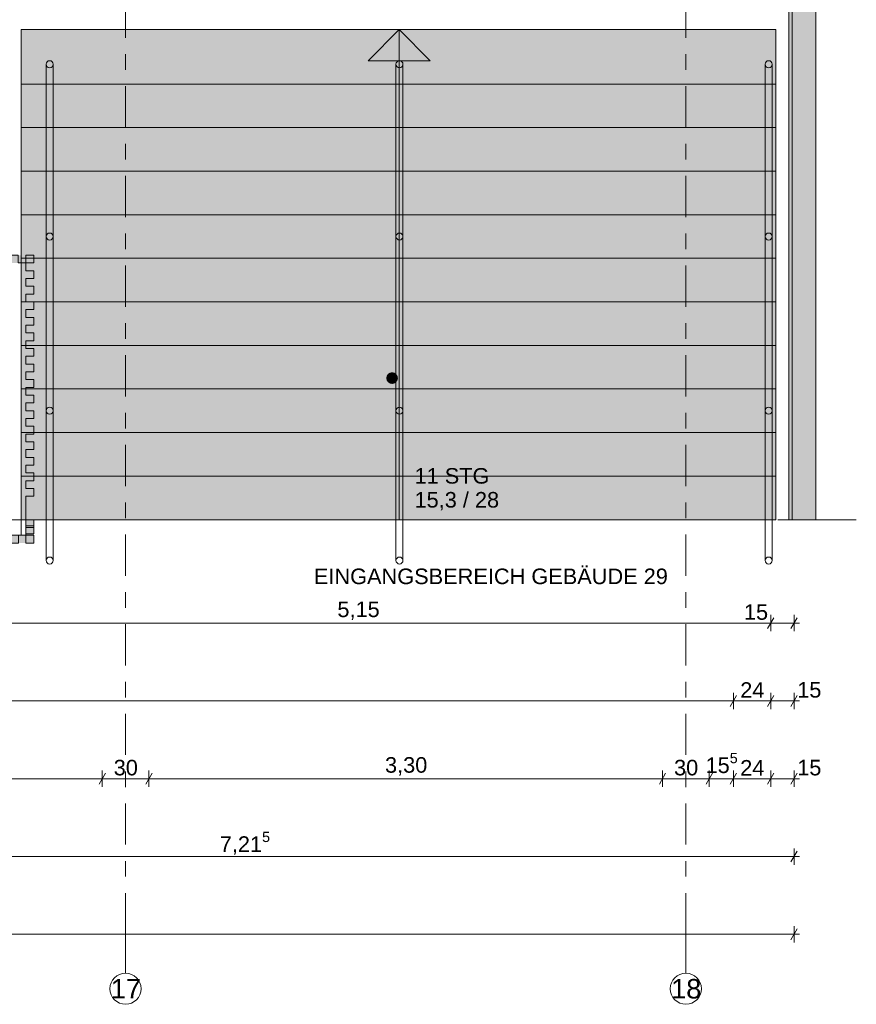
# Model space of a CAD drawing. Header units: metres. Extents: x -3.6 to 84.5, y -11 to 16.8.
# Tile 576 of 656: x 57.4 to 62.8, y -11 to -4.7. Entities that reach past the tile are written whole.
import ezdxf

# ---------------------------------------------------------------- set-up
doc = ezdxf.new("R2010")
doc.units = ezdxf.units.M
doc.header["$MEASUREMENT"] = 0
doc.linetypes.add('Strichlinie doppelt', pattern=[0.546806, 0.264583, -0.105833, 0.070556, -0.105833])
doc.linetypes.add('Wipeout_Contour', pattern=[1, 0, -1])
for name, color, linetype in [('152 - Bemaßung_ Beschriftung.Ausbau', 7, 'Continuous'), ('301 - Elemente.Linie', 7, 'Continuous'), ('302 - Elemente.Schraffur', 7, 'Continuous'), ('451 - Universal.Achsen Raster', 7, 'Continuous')]:
    doc.layers.add(name, color=color, linetype=linetype)
doc.styles.add('ERSTELLTER_STIL_2', font='txt')
doc.dimstyles.new('ERSTELLTER_STIL__3', dxfattribs={"dimtxt": 0.1, "dimasz": 0.0532, "dimexe": 0.18, "dimexo": 0.0625, "dimgap": 0, "dimtad": 1, "dimtih": 1, "dimtoh": 1, "dimzin": 0, "dimdsep": 46, "dimtxsty": 'ERSTELLTER_STIL_2', "dimblk": 'ARROWHEAD_2', "dimblk1": 'ARROWHEAD_2', "dimblk2": 'ARROWHEAD_2', "dimcen": 0.09, "dimse1": 1, "dimse2": 1, "dimclrd": 7, "dimclre": 7, "dimclrt": 7, "dimazin": 0, "dimtfac": 1, "dimtdec": 4, "dimtmove": 0, "dimatfit": 3, "dimfxl": 1, "dimtolj": 1, "dimtzin": 0, "dimarcsym": 0})
doc.dimstyles.new('ERSTELLTER_STIL__4', dxfattribs={"dimtxt": 0.1, "dimasz": 0.0532, "dimexe": 0.18, "dimexo": 0.0625, "dimgap": 0, "dimtad": 1, "dimtih": 1, "dimtoh": 1, "dimzin": 0, "dimdsep": 46, "dimtxsty": 'ERSTELLTER_STIL_2', "dimblk": 'ARROWHEAD_2', "dimblk1": 'ARROWHEAD_2', "dimblk2": 'ARROWHEAD_2', "dimcen": 0.09, "dimse1": 1, "dimse2": 1, "dimclrd": 7, "dimclre": 7, "dimclrt": 7, "dimazin": 0, "dimtfac": 1, "dimtdec": 4, "dimtmove": 2, "dimatfit": 3, "dimfxl": 1, "dimtolj": 1, "dimtzin": 0, "dimarcsym": 0})

# ---------------------------------------------------------------- blocks, each defined once
blk = doc.blocks.new('*D275')
at = {"layer": '152 - Bemaßung_ Beschriftung.Ausbau', "color": 7, "linetype": 'Continuous', "lineweight": 5}
for p, q in [((57.125, -8.6375), (57.125, -8.5325)), ((55.505, -8.585), (57.125, -8.585)), ((57.1452, -8.55), (57.1048, -8.62)), ((57.125, -8.585), (62.275, -8.585)), ((62.2952, -8.55), (62.2548, -8.62))]:
    blk.add_line(p, q, dxfattribs=at)
at = {"layer": '152 - Bemaßung_ Beschriftung.Ausbau', "color": 7, "lineweight": 5, "char_height": 0.1, "attachment_point": 7, "style": 'ERSTELLTER_STIL_2'}
for s, insert in [('\\A1;{\\pql;\\fArial|b0|i0|c0|p38;5,15}', (59.4911, -8.565)), ('\\A1;{\\pql;\\fArial|b0|i0|c0|p38;15}', (62.103, -8.565))]:
    blk.add_mtext(s, dxfattribs=dict(at, insert=insert))
blk = doc.blocks.new('ARROWHEAD_2')
at = {"color": 0, "linetype": 'Continuous', "lineweight": 0}
for p, q in [((0, 0), (-1, 0)), ((-0.38, -0.66), (0.38, 0.66))]:
    blk.add_line(p, q, dxfattribs=at)
blk = doc.blocks.new('*D276')
at = {"layer": '152 - Bemaßung_ Beschriftung.Ausbau', "color": 7, "linetype": 'Continuous', "lineweight": 5}
for p, q in [((62.275, -8.6375), (62.275, -8.5325)), ((62.425, -8.6375), (62.425, -8.5325)), ((57.125, -8.585), (62.275, -8.585)), ((62.2952, -8.55), (62.2548, -8.62)), ((62.275, -8.585), (62.425, -8.585)), ((62.4048, -8.62), (62.4452, -8.55)), ((62.425, -8.585), (62.4593, -8.585))]:
    blk.add_line(p, q, dxfattribs=at)
blk = doc.blocks.new('*D297')
at = {"layer": '152 - Bemaßung_ Beschriftung.Ausbau', "color": 7, "linetype": 'Continuous', "lineweight": 5}
for p, q in [((47.44, -9.1375), (47.44, -9.0325)), ((47.29, -9.085), (47.44, -9.085)), ((47.4602, -9.05), (47.4198, -9.12)), ((47.44, -9.085), (62.035, -9.085)), ((62.0552, -9.05), (62.0148, -9.12))]:
    blk.add_line(p, q, dxfattribs=at)
at = {"layer": '152 - Bemaßung_ Beschriftung.Ausbau', "color": 7, "lineweight": 5, "insert": (54.5415, -9.0844), "char_height": 0.1, "attachment_point": 7, "style": 'ERSTELLTER_STIL_2'}
blk.add_mtext('\\A1;{\\pql;\\fArial|b0|i0|c0|p38;14,59\\fArial|b0|i0|c0|p38;\\A1{\\H.66x;\\S5^  ;}}', dxfattribs=at)
blk = doc.blocks.new('*D298')
at = {"layer": '152 - Bemaßung_ Beschriftung.Ausbau', "color": 7, "linetype": 'Continuous', "lineweight": 5}
for p, q in [((62.035, -9.1375), (62.035, -9.0325)), ((47.44, -9.085), (62.035, -9.085)), ((62.0552, -9.05), (62.0148, -9.12)), ((62.035, -9.085), (62.275, -9.085)), ((62.2952, -9.05), (62.2548, -9.12))]:
    blk.add_line(p, q, dxfattribs=at)
at = {"layer": '152 - Bemaßung_ Beschriftung.Ausbau', "color": 7, "lineweight": 5, "insert": (62.0791, -9.065), "char_height": 0.1, "attachment_point": 7, "style": 'ERSTELLTER_STIL_2'}
blk.add_mtext('\\A1;{\\pql;\\fArial|b0|i0|c0|p38;24}', dxfattribs=at)
blk = doc.blocks.new('*D299')
at = {"layer": '152 - Bemaßung_ Beschriftung.Ausbau', "color": 7, "linetype": 'Continuous', "lineweight": 5}
for p, q in [((62.275, -9.1375), (62.275, -9.0325)), ((62.425, -9.1375), (62.425, -9.0325)), ((62.035, -9.085), (62.275, -9.085)), ((62.2952, -9.05), (62.2548, -9.12)), ((62.275, -9.085), (62.425, -9.085)), ((62.4048, -9.12), (62.4452, -9.05)), ((62.425, -9.085), (62.4593, -9.085))]:
    blk.add_line(p, q, dxfattribs=at)
at = {"layer": '152 - Bemaßung_ Beschriftung.Ausbau', "color": 7, "lineweight": 5, "insert": (62.4453, -9.065), "char_height": 0.1, "attachment_point": 7, "style": 'ERSTELLTER_STIL_2'}
blk.add_mtext('\\A1;{\\pql;\\fArial|b0|i0|c0|p38;15}', dxfattribs=at)
blk = doc.blocks.new('*D488')
at = {"layer": '152 - Bemaßung_ Beschriftung.Ausbau', "color": 7, "linetype": 'Continuous', "lineweight": 5}
for p, q in [((55.2302, -10.05), (55.1898, -10.12)), ((55.21, -10.1375), (55.21, -10.0325)), ((62.4048, -10.12), (62.4452, -10.05)), ((62.425, -10.1375), (62.425, -10.0325)), ((55.11, -10.085), (55.21, -10.085)), ((55.21, -10.085), (62.425, -10.085)), ((62.425, -10.085), (62.4593, -10.085))]:
    blk.add_line(p, q, dxfattribs=at)
at = {"layer": '152 - Bemaßung_ Beschriftung.Ausbau', "color": 7, "lineweight": 5, "char_height": 0.1, "attachment_point": 7, "style": 'ERSTELLTER_STIL_2'}
for s, insert in [('\\A1;{\\pql;\\fArial|b0|i0|c0|p38;7,21\\fArial|b0|i0|c0|p38;\\A1{\\H.66x;\\S5^  ;}}', (58.7353, -10.0844)), ('\\A1;{\\pql;\\fArial|b0|i0|c0|p38;10}', (55.2302, -10.065))]:
    blk.add_mtext(s, dxfattribs=dict(at, insert=insert))
blk = doc.blocks.new('*D526')
at = {"layer": '152 - Bemaßung_ Beschriftung.Ausbau', "color": 7, "linetype": 'Continuous', "lineweight": 5}
for p, q in [((54.7002, -9.55), (54.6598, -9.62)), ((54.68, -9.6375), (54.68, -9.5325)), ((58.0002, -9.55), (57.9598, -9.62)), ((54.38, -9.585), (54.68, -9.585)), ((54.68, -9.585), (57.98, -9.585))]:
    blk.add_line(p, q, dxfattribs=at)
at = {"layer": '152 - Bemaßung_ Beschriftung.Ausbau', "color": 7, "lineweight": 5, "insert": (56.197, -9.565), "char_height": 0.1, "attachment_point": 7, "style": 'ERSTELLTER_STIL_2'}
blk.add_mtext('\\A1;{\\pql;\\fArial|b0|i0|c0|p38;3,30}', dxfattribs=at)
blk = doc.blocks.new('*D527')
at = {"layer": '152 - Bemaßung_ Beschriftung.Ausbau', "color": 7, "linetype": 'Continuous', "lineweight": 5}
for p, q in [((58.0002, -9.55), (57.9598, -9.62)), ((57.98, -9.6375), (57.98, -9.5325)), ((58.3002, -9.55), (58.2598, -9.62)), ((54.68, -9.585), (57.98, -9.585)), ((57.98, -9.585), (58.28, -9.585))]:
    blk.add_line(p, q, dxfattribs=at)
at = {"layer": '152 - Bemaßung_ Beschriftung.Ausbau', "color": 7, "lineweight": 5, "insert": (58.0541, -9.565), "char_height": 0.1, "attachment_point": 7, "style": 'ERSTELLTER_STIL_2'}
blk.add_mtext('\\A1;{\\pql;\\fArial|b0|i0|c0|p38;30}', dxfattribs=at)
blk = doc.blocks.new('*D528')
at = {"layer": '152 - Bemaßung_ Beschriftung.Ausbau', "color": 7, "linetype": 'Continuous', "lineweight": 5}
for p, q in [((58.3002, -9.55), (58.2598, -9.62)), ((58.28, -9.6375), (58.28, -9.5325)), ((61.6002, -9.55), (61.5598, -9.62)), ((57.98, -9.585), (58.28, -9.585)), ((58.28, -9.585), (61.58, -9.585))]:
    blk.add_line(p, q, dxfattribs=at)
at = {"layer": '152 - Bemaßung_ Beschriftung.Ausbau', "color": 7, "lineweight": 5, "insert": (59.797, -9.565), "char_height": 0.1, "attachment_point": 7, "style": 'ERSTELLTER_STIL_2'}
blk.add_mtext('\\A1;{\\pql;\\fArial|b0|i0|c0|p38;3,30}', dxfattribs=at)
blk = doc.blocks.new('*D529')
at = {"layer": '152 - Bemaßung_ Beschriftung.Ausbau', "color": 7, "linetype": 'Continuous', "lineweight": 5}
for p, q in [((61.6002, -9.55), (61.5598, -9.62)), ((61.58, -9.6375), (61.58, -9.5325)), ((61.9002, -9.55), (61.8598, -9.62)), ((58.28, -9.585), (61.58, -9.585)), ((61.58, -9.585), (61.88, -9.585))]:
    blk.add_line(p, q, dxfattribs=at)
at = {"layer": '152 - Bemaßung_ Beschriftung.Ausbau', "color": 7, "lineweight": 5, "char_height": 0.1, "attachment_point": 7, "style": 'ERSTELLTER_STIL_2'}
for s, insert in [('\\A1;{\\pql;\\fArial|b0|i0|c0|p38;15\\fArial|b0|i0|c0|p38;\\A1{\\H.66x;\\S5^  ;}}', (61.8566, -9.5776)), ('\\A1;{\\pql;\\fArial|b0|i0|c0|p38;30}', (61.6541, -9.565))]:
    blk.add_mtext(s, dxfattribs=dict(at, insert=insert))
blk = doc.blocks.new('*D530')
at = {"layer": '152 - Bemaßung_ Beschriftung.Ausbau', "color": 7, "linetype": 'Continuous', "lineweight": 5}
for p, q in [((61.9002, -9.55), (61.8598, -9.62)), ((61.88, -9.6375), (61.88, -9.5325)), ((62.0552, -9.55), (62.0148, -9.62)), ((61.58, -9.585), (61.88, -9.585)), ((61.88, -9.585), (62.035, -9.585))]:
    blk.add_line(p, q, dxfattribs=at)
blk = doc.blocks.new('*D531')
at = {"layer": '152 - Bemaßung_ Beschriftung.Ausbau', "color": 7, "linetype": 'Continuous', "lineweight": 5}
for p, q in [((62.0552, -9.55), (62.0148, -9.62)), ((62.035, -9.6375), (62.035, -9.5325)), ((62.2952, -9.55), (62.2548, -9.62)), ((61.88, -9.585), (62.035, -9.585)), ((62.035, -9.585), (62.275, -9.585))]:
    blk.add_line(p, q, dxfattribs=at)
at = {"layer": '152 - Bemaßung_ Beschriftung.Ausbau', "color": 7, "lineweight": 5, "insert": (62.0791, -9.565), "char_height": 0.1, "attachment_point": 7, "style": 'ERSTELLTER_STIL_2'}
blk.add_mtext('\\A1;{\\pql;\\fArial|b0|i0|c0|p38;24}', dxfattribs=at)
blk = doc.blocks.new('*D532')
at = {"layer": '152 - Bemaßung_ Beschriftung.Ausbau', "color": 7, "linetype": 'Continuous', "lineweight": 5}
for p, q in [((62.2952, -9.55), (62.2548, -9.62)), ((62.275, -9.6375), (62.275, -9.5325)), ((62.4048, -9.62), (62.4452, -9.55)), ((62.425, -9.6375), (62.425, -9.5325)), ((62.035, -9.585), (62.275, -9.585)), ((62.275, -9.585), (62.425, -9.585)), ((62.425, -9.585), (62.4593, -9.585))]:
    blk.add_line(p, q, dxfattribs=at)
at = {"layer": '152 - Bemaßung_ Beschriftung.Ausbau', "color": 7, "lineweight": 5, "insert": (62.4453, -9.565), "char_height": 0.1, "attachment_point": 7, "style": 'ERSTELLTER_STIL_2'}
blk.add_mtext('\\A1;{\\pql;\\fArial|b0|i0|c0|p38;15}', dxfattribs=at)
blk = doc.blocks.new('*D644')
at = {"layer": '152 - Bemaßung_ Beschriftung.Ausbau', "color": 7, "linetype": 'Continuous', "lineweight": 5}
for p, q in [((-0.1448, -10.55), (-0.1852, -10.62)), ((-0.165, -10.6375), (-0.165, -10.5325)), ((62.4048, -10.62), (62.4452, -10.55)), ((62.425, -10.6375), (62.425, -10.5325)), ((-0.1992, -10.585), (-0.165, -10.585)), ((-0.165, -10.585), (62.425, -10.585)), ((62.425, -10.585), (62.4593, -10.585))]:
    blk.add_line(p, q, dxfattribs=at)
at = {"layer": '152 - Bemaßung_ Beschriftung.Ausbau', "color": 7, "lineweight": 5, "insert": (30.959, -10.565), "char_height": 0.1, "attachment_point": 7, "style": 'ERSTELLTER_STIL_2'}
blk.add_mtext('\\A1;{\\pql;\\fArial|b0|i0|c0|p38;62,59}', dxfattribs=at)

msp = doc.modelspace()

# ---------------------------------------------------------------- hatches: boundary and pattern name
at = {"layer": '302 - Elemente.Schraffur', "linetype": 'Continuous', "lineweight": 0, "true_color": 0x3f3f54}
msp.add_hatch(color=149, dxfattribs=at).paths.add_polyline_path([(62.392, -2.8993), (62.392, -7.92), (62.412, -7.92), (62.412, -2.8993)])
at = {"layer": '302 - Elemente.Schraffur', "linetype": 'Continuous', "lineweight": 0, "true_color": 0x4b4532}
msp.add_hatch(color=49, dxfattribs=at).paths.add_polyline_path([(62.412, -2.875), (62.412, -7.92), (62.565, -7.92), (62.565, -2.931)])
at = {"layer": '302 - Elemente.Schraffur', "linetype": 'Continuous', "lineweight": 0, "true_color": 0x2b2b2b}
for points in [[(57.46, -4.77), (57.46, -5.12), (62.308, -5.12), (62.308, -4.77)], [(57.46, -5.12), (57.46, -5.4), (62.308, -5.4), (62.308, -5.12)], [(57.46, -5.4), (57.46, -5.68), (62.308, -5.68), (62.308, -5.4)], [(57.46, -5.68), (57.46, -5.96), (62.308, -5.96), (62.308, -5.68)], [(57.46, -5.96), (57.46, -6.24), (62.308, -6.24), (62.308, -5.96)], [(57.46, -6.24), (57.46, -6.52), (62.308, -6.52), (62.308, -6.24)], [(57.46, -6.52), (57.46, -6.8), (62.308, -6.8), (62.308, -6.52)], [(57.46, -6.8), (57.46, -7.08), (62.308, -7.08), (62.308, -6.8)], [(57.46, -7.08), (57.46, -7.36), (62.308, -7.36), (62.308, -7.08)], [(57.46, -7.36), (57.46, -7.64), (62.308, -7.64), (62.308, -7.36)], [(57.46, -7.64), (57.46, -7.92), (62.308, -7.92), (62.308, -7.64)]]:
    msp.add_hatch(color=250, dxfattribs=at).paths.add_polyline_path(points)
at = {"layer": '302 - Elemente.Schraffur', "linetype": 'Continuous', "lineweight": 5}
for points in [[(59.888, -4.77), (59.688, -4.97), (60.088, -4.97)], [(59.88, -7.01, 1), (59.805, -7.01, 1)]]:
    msp.add_hatch(color=255, dxfattribs=at).paths.add_polyline_path(points)
at = {"layer": '302 - Elemente.Schraffur', "linetype": 'Continuous', "lineweight": 0, "true_color": 0x002a3f}
for points in [[(57.54, -6.22), (57.14, -6.22), (57.14, -6.27), (57.54, -6.27)], [(57.54, -8.02), (57.54, -6.22), (57.49, -6.22), (57.49, -8.02)], [(55.21, -8.02), (55.21, -8.07), (57.54, -8.07), (57.54, -8.02)]]:
    msp.add_hatch(color=158, dxfattribs=at).paths.add_polyline_path(points)
at = {"layer": '302 - Elemente.Schraffur', "linetype": 'Continuous', "lineweight": 13}
h = msp.add_hatch(dxfattribs=at)
h.set_pattern_fill('Dielenboden_0001', style=0, pattern_type=2)
h.set_pattern_definition([(0, (0, 0), (0, 0.152), [])])
h.paths.add_polyline_path([(55.21, -8.02), (57.46, -8.02), (57.46, -7.92), (55.21, -7.92)])

# ---------------------------------------------------------------- linework, layer by layer
at = {"layer": '301 - Elemente.Linie', "color": 7, "linetype": 'Continuous', "lineweight": 13}
for p, q in [((62.565, 5.1), (62.565, -7.92)), ((62.565, -7.92), (62.32, -7.92))]:
    msp.add_line(p, q, dxfattribs=at)
at = {"layer": '301 - Elemente.Linie', "color": 7, "linetype": 'Continuous', "lineweight": 18}
msp.add_line((59.888, -7.92), (59.888, -4.77), dxfattribs=at)
msp.add_lwpolyline([(59.888, -4.77), (59.688, -4.97), (60.088, -4.97)], close=True, dxfattribs=at)
at = {"layer": '301 - Elemente.Linie', "color": 140, "linetype": 'Continuous', "lineweight": 18, "true_color": 0x00aaff}
for points in [[(57.39, -6.27), (57.39, -6.22), (57.44, -6.22), (57.44, -6.27), (57.49, -6.27)], [(57.49, -6.27), (57.49, -6.22), (57.54, -6.22)], [(57.49, -6.27), (57.54, -6.27), (57.54, -6.22)], [(57.49, -6.37), (57.54, -6.37), (57.54, -6.32), (57.49, -6.32), (57.49, -6.27)], [(57.49, -6.47), (57.54, -6.47), (57.54, -6.42), (57.49, -6.42), (57.49, -6.37)], [(57.49, -6.57), (57.54, -6.57), (57.54, -6.52), (57.49, -6.52), (57.49, -6.47)], [(57.49, -6.67), (57.54, -6.67), (57.54, -6.62), (57.49, -6.62), (57.49, -6.57)], [(57.49, -6.77), (57.54, -6.77), (57.54, -6.72), (57.49, -6.72), (57.49, -6.67)], [(57.49, -6.87), (57.54, -6.87), (57.54, -6.82), (57.49, -6.82), (57.49, -6.77)], [(57.49, -6.97), (57.54, -6.97), (57.54, -6.92), (57.49, -6.92), (57.49, -6.87)], [(57.49, -7.07), (57.54, -7.07), (57.54, -7.02), (57.49, -7.02), (57.49, -6.97)], [(57.49, -7.17), (57.54, -7.17), (57.54, -7.12), (57.49, -7.12), (57.49, -7.07)], [(57.49, -7.27), (57.54, -7.27), (57.54, -7.22), (57.49, -7.22), (57.49, -7.17)], [(57.49, -7.37), (57.54, -7.37), (57.54, -7.32), (57.49, -7.32), (57.49, -7.27)], [(57.49, -7.47), (57.54, -7.47), (57.54, -7.42), (57.49, -7.42), (57.49, -7.37)], [(57.49, -7.57), (57.54, -7.57), (57.54, -7.52), (57.49, -7.52), (57.49, -7.47)], [(57.49, -7.67), (57.54, -7.67), (57.54, -7.62), (57.49, -7.62), (57.49, -7.57)], [(57.49, -7.77), (57.54, -7.77), (57.54, -7.72), (57.49, -7.72), (57.49, -7.67)], [(57.49, -8.01), (57.54, -8.01), (57.54, -7.96), (57.49, -7.96), (57.49, -7.77)], [(57.49, -7.97), (57.54, -7.97), (57.54, -7.92), (57.49, -7.92), (57.49, -8.01)], [(57.49, -7.97), (57.54, -7.97), (57.54, -7.92), (57.49, -7.92), (57.49, -8.01)], [(57.49, -8.02), (57.49, -8.07), (57.54, -8.07), (57.54, -8.02), (57.49, -8.02), (57.49, -7.97)], [(57.3933, -8.02), (57.3933, -8.07), (57.4433, -8.07), (57.4433, -8.02), (57.4933, -8.02)]]:
    msp.add_lwpolyline(points, dxfattribs=at)
at = {"layer": '301 - Elemente.Linie', "color": 7, "linetype": 'Continuous', "lineweight": 18, "flags": 128}
msp.add_lwpolyline([(62.565, -7.92), (62.825, -7.92)], dxfattribs=at)
at = {"layer": '301 - Elemente.Linie', "color": 140, "linetype": 'Continuous', "lineweight": 18, "true_color": 0x00aaff}
for centre in [(57.6425, -4.9925), (59.89, -4.9925), (62.2619, -4.9925), (57.6425, -6.1), (59.89, -6.1), (62.2619, -6.1), (57.6425, -7.22), (59.89, -7.22), (62.2619, -7.22), (57.6425, -8.1825), (59.89, -8.1825), (62.2619, -8.1825)]:
    msp.add_circle(centre, 0.0225, dxfattribs=at)
at = {"layer": '302 - Elemente.Schraffur', "color": 7, "linetype": 'Continuous', "lineweight": 9}
msp.add_lwpolyline([(62.392, -2.8993), (62.412, -2.8993), (62.412, -7.92), (62.392, -7.92)], close=True, dxfattribs=at)
at = {"layer": '302 - Elemente.Schraffur', "color": 7, "linetype": 'Continuous', "lineweight": 18}
for points in [[(57.46, -4.77), (57.46, -5.12), (62.308, -5.12), (62.308, -4.77)], [(57.46, -5.12), (57.46, -5.4), (62.308, -5.4), (62.308, -5.12)], [(57.46, -5.4), (57.46, -5.68), (62.308, -5.68), (62.308, -5.4)], [(57.46, -5.68), (57.46, -5.96), (62.308, -5.96), (62.308, -5.68)], [(57.46, -5.96), (57.46, -6.24), (62.308, -6.24), (62.308, -5.96)], [(57.46, -6.24), (57.46, -6.52), (62.308, -6.52), (62.308, -6.24)], [(57.46, -6.52), (57.46, -6.8), (62.308, -6.8), (62.308, -6.52)], [(57.46, -6.8), (57.46, -7.08), (62.308, -7.08), (62.308, -6.8)], [(57.46, -7.08), (57.46, -7.36), (62.308, -7.36), (62.308, -7.08)], [(57.46, -7.36), (57.46, -7.64), (62.308, -7.64), (62.308, -7.36)], [(57.46, -7.64), (57.46, -7.92), (62.308, -7.92), (62.308, -7.64)], [(55.21, -8.02), (57.46, -8.02), (57.46, -7.92), (55.21, -7.92)]]:
    msp.add_lwpolyline(points, close=True, dxfattribs=at)
at = {"layer": '302 - Elemente.Schraffur', "color": 140, "linetype": 'Continuous', "lineweight": 18, "true_color": 0x00aaff}
for points in [[(57.62, -4.9925, -1), (57.665, -4.9925), (57.665, -8.1825, -1), (57.62, -8.1825)], [(59.8675, -4.9925, -1), (59.9125, -4.9925), (59.9125, -8.1825, -1), (59.8675, -8.1825)], [(62.2394, -4.9925, -1), (62.2844, -4.9925), (62.2844, -8.1825, -1), (62.2394, -8.1825)]]:
    msp.add_lwpolyline(points, format="xyb", close=True, dxfattribs=at)
at = {"layer": '451 - Universal.Achsen Raster', "color": 160, "linetype": 'Strichlinie doppelt', "lineweight": 9, "true_color": 0x3232ff}
for p, q in [((58.13, -10.585), (58.13, 16.355)), ((61.73, -10.585), (61.73, 16.355)), ((58.13, -10.585), (58.13, -10.835)), ((61.73, -10.585), (61.73, -10.835))]:
    msp.add_line(p, q, dxfattribs=at)
at = {"layer": '451 - Universal.Achsen Raster', "color": 160, "linetype": 'Continuous', "lineweight": 9, "true_color": 0x3232ff}
for centre in [(58.13, -10.935), (61.73, -10.935)]:
    msp.add_circle(centre, 0.1, dxfattribs=at)
at = {"layer": '451 - Universal.Achsen Raster', "color": 160, "linetype": 'Strichlinie doppelt', "lineweight": 9, "true_color": 0x3232ff}
for p in [(58.13, -10.585), (58.13, -10.585), (61.73, -10.585), (61.73, -10.585)]:
    msp.add_point(p, dxfattribs=at)

# ---------------------------------------------------------------- texts
at = {"layer": '152 - Bemaßung_ Beschriftung.Ausbau', "color": 7, "linetype": 'Continuous', "lineweight": 9, "insert": (59.9866, -7.8608), "char_height": 0.1, "attachment_point": 7, "line_spacing_factor": 0.922953, "style": 'ERSTELLTER_STIL_2'}
msp.add_mtext('\\A1;{\\pql;\\fArial|b0|i0|c0|p38;1\\fArial|b0|i0|c0|p38;1\\fArial|b0|i0|c0|p38; STG\\P\\pql;\\fArial|b0|i0|c0|p38;15,3 / 28}', dxfattribs=at)
at = {"layer": '451 - Universal.Achsen Raster', "color": 160, "lineweight": 9, "true_color": 0x3232ff, "char_height": 0.125, "attachment_point": 1, "style": 'ERSTELLTER_STIL_2'}
for s, insert in [('\\A1;{\\pql;\\pt0;\\fArial|b0|i0|c0|p38;17}', (58.0351, -10.8725)), ('\\A1;{\\pql;\\pt0;\\fArial|b0|i0|c0|p38;18}', (61.6351, -10.8725))]:
    msp.add_mtext(s, dxfattribs=dict(at, insert=insert))

# ---------------------------------------------------------------- dimensions: what is measured, and where the dimension line sits
at = {"layer": '152 - Bemaßung_ Beschriftung.Ausbau', "color": 7, "linetype": 'Continuous', "lineweight": 5}
for base, p1, p2, dimstyle, picture, middle in [((62.03503, -9.085), (47.43999, 2.93566), (62.03503, 5.5375), 'ERSTELLTER_STIL__3', '*D297', (54.84455, -9.015)), ((62.275, -9.085), (62.035, 5.5375), (62.275, 5.5375), 'ERSTELLTER_STIL__3', '*D298', (62.1554, -9.015)), ((62.03503, -9.585), (61.87999, 0.69998), (62.03503, 5.5375), 'ERSTELLTER_STIL__4', '*D530', (62.06787, -9.52594)), ((62.275, -9.585), (62.035, 5.5375), (62.275, 5.5375), 'ERSTELLTER_STIL__3', '*D531', (62.1554, -9.515)), ((62.425, -9.085), (62.275, 5.5375), (62.425, 5.1), 'ERSTELLTER_STIL__3', '*D299', (62.5215, -9.015)), ((62.425, -9.585), (62.275, 5.5375), (62.425, 5.1), 'ERSTELLTER_STIL__3', '*D532', (62.5215, -9.515)), ((62.425, -10.585), (-0.165, -0.145), (62.425, 5.1), 'ERSTELLTER_STIL__3', '*D644', (31.127, -10.515)), ((62.42503, -10.085), (55.20999, -8.085), (62.42503, 5.1), 'ERSTELLTER_STIL__3', '*D488', (59.00026, -10.015)), ((62.275, -8.585), (57.125, -7.93), (62.275, 5.1), 'ERSTELLTER_STIL__3', '*D275', (59.621, -8.515)), ((62.425, -8.585), (62.275, 5.1), (62.425, 5.1), 'ERSTELLTER_STIL__3', '*D276', (62.1793, -8.515)), ((57.98, -9.585), (54.68, 0.7), (57.98, 0.25), 'ERSTELLTER_STIL__3', '*D526', (56.3268, -9.515)), ((61.58, -9.585), (58.28, 0.25), (61.58, 0.7), 'ERSTELLTER_STIL__3', '*D528', (59.9268, -9.515)), ((61.88, -9.585), (61.58, 0.7), (61.88, 0.7), 'ERSTELLTER_STIL__3', '*D529', (61.7303, -9.515)), ((58.28, -9.585), (57.98, 0.25), (58.28, 0.25), 'ERSTELLTER_STIL__3', '*D527', (58.1303, -9.515))]:
    dim = msp.add_linear_dim(base=base, p1=p1, p2=p2, dimstyle=dimstyle, dxfattribs=at)
    dim.commit()
    dim.dimension.update_dxf_attribs({"geometry": picture, "text_midpoint": middle, "dimtype": 160})

# ---------------------------------------------------------------- next in the draw order: wipeouts: each hides what was drawn before it
at = {"color": 7, "linetype": 'Wipeout_Contour', "lineweight": 9, "ltscale": 244.091212}
msp.add_wipeout([(59.3402, -8.2112), (61.572, -8.2112), (61.572, -8.3683), (59.3402, -8.3683)], dxfattribs=at).dxf.layer = '152 - Bemaßung_ Beschriftung.Ausbau'

# ---------------------------------------------------------------- next in the draw order: texts
at = {"layer": '152 - Bemaßung_ Beschriftung.Ausbau', "color": 7, "linetype": 'Continuous', "lineweight": 9, "insert": (59.3402, -8.3357), "char_height": 0.1, "attachment_point": 7, "style": 'ERSTELLTER_STIL_2'}
msp.add_mtext('\\A1;{\\pql;\\fArial|b0|i0|c0|p38;EINGANGSBEREICH\\fArial|b0|i0|c0|p38; GEBÄUDE 29}', dxfattribs=at)

doc.saveas('drawing.dxf')
